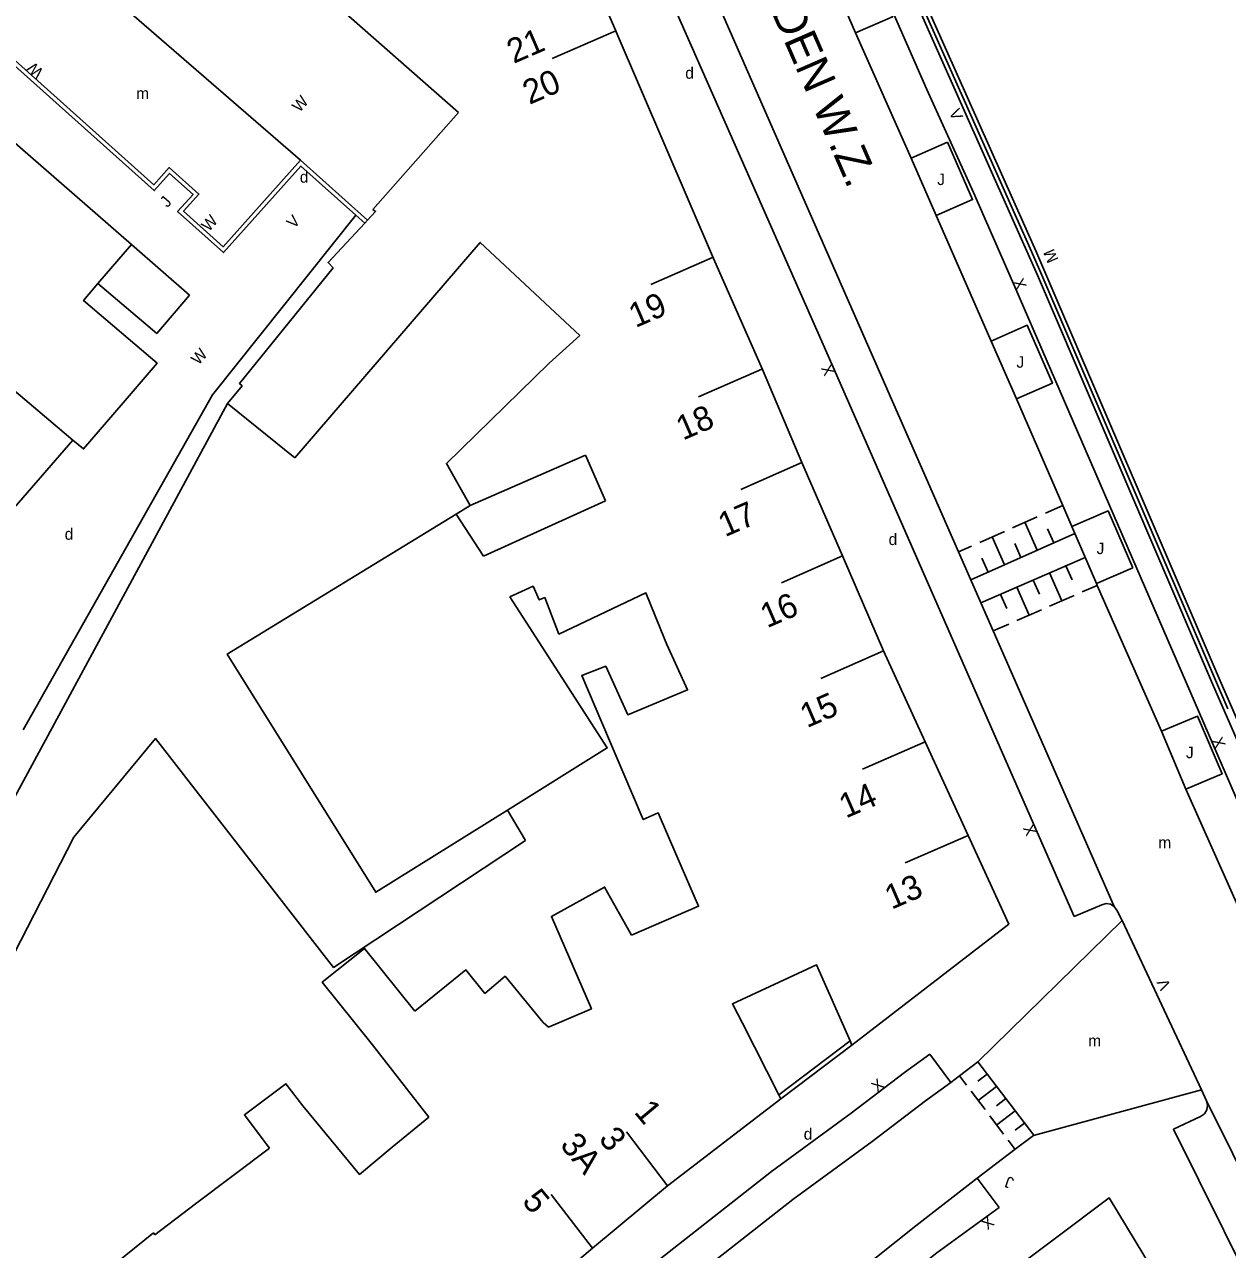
# Model space of a CAD drawing. Extents: x 134999 to 136502, y 457398 to 459002.
# Drawn here: x 135799.2 to 135851.3, y 457512.2 to 457565.2 of the extents above; entities that cross this region are included whole.
import ezdxf

# ---------------------------------------------------------------- set-up
doc = ezdxf.new("R2010")
doc.units = 0
for name, color, linetype in [('RI_DGTB_15', 7, 'Continuous'), ('RI_DGTB_2', 7, 'Continuous'), ('RI_DGTB_29', 7, 'Continuous'), ('RI_DGTB_30', 7, 'Continuous'), ('RI_DGTB_31', 7, 'Continuous'), ('RI_DGTB_35', 7, 'Continuous'), ('RI_DGTB_36', 7, 'Continuous'), ('RI_DGTB_37', 7, 'Continuous'), ('RI_DGTB_4', 7, 'Continuous'), ('RI_DGTB_43', 7, 'Continuous'), ('RI_DGTB_48', 7, 'Continuous'), ('RI_DGTB_5', 7, 'Continuous'), ('RI_DGTB_53', 7, 'Continuous'), ('RI_DGTB_54', 7, 'Continuous'), ('RI_DGTB_6', 7, 'Continuous')]:
    doc.layers.add(name, color=color, linetype=linetype)

msp = doc.modelspace()

# ---------------------------------------------------------------- linework, layer by layer
at = {"layer": 'RI_DGTB_15'}
for p, q in [((135824.803, 457564.892), (135822.055, 457563.691)), ((135826.315, 457553.921), (135828.981, 457555.096)), ((135828.384, 457549.063), (135831.113, 457550.265)), ((135830.206, 457545.068), (135832.841, 457546.229)), ((135831.962, 457541.023), (135834.613, 457542.191)), ((135833.666, 457536.884), (135836.383, 457538.08)), ((135835.472, 457532.965), (135838.176, 457534.157)), ((135837.322, 457528.914), (135840.033, 457530.108)), ((135827.047, 457514.962), (135825.262, 457517.285)), ((135823.798, 457512.254), (135822.013, 457514.577))]:
    msp.add_line(p, q, dxfattribs=at)
at = {"layer": 'RI_DGTB_2'}
for p, q in [((135818.002, 457561.354), (135804.925, 457572.871)), ((135824.803, 457564.892), (135824.824, 457564.844))]:
    msp.add_line(p, q, dxfattribs=at)
msp.add_lwpolyline([(135824.803, 457564.892), (135820.25, 457575.305), (135819.517, 457574.985), (135818.517, 457577.282), (135819.251, 457577.601), (135815.945, 457585.195)], dxfattribs=at)
at = {"layer": 'RI_DGTB_31'}
for p, q in [((135841.959, 457543.406), (135843.024, 457543.88)), ((135843.38, 457544.038), (135844.126, 457544.37)), ((135843.028, 457542.437), (135842.491, 457543.643)), ((135843.739, 457542.753), (135843.471, 457543.356)), ((135840.153, 457541.158), (135844.651, 457543.159)), ((135840.539, 457542.775), (135841.604, 457543.248)), ((135841.608, 457541.805), (135841.072, 457543.012)), ((135839.622, 457542.367), (135840.183, 457542.616)), ((135842.318, 457542.121), (135842.05, 457542.724)), ((135845.098, 457542.127), (135840.592, 457540.156)), ((135840.898, 457541.49), (135840.63, 457542.093)), ((135844.266, 457541.763), (135844.53, 457541.158)), ((135843.559, 457541.454), (135844.088, 457540.245)), ((135842.146, 457540.835), (135842.675, 457539.626)), ((135842.852, 457541.144), (135843.117, 457540.54)), ((135845.622, 457540.916), (135844.972, 457540.631)), ((135841.439, 457540.526), (135841.704, 457539.921)), ((135844.618, 457540.476), (135843.558, 457540.012)), ((135843.205, 457539.858), (135842.145, 457539.394)), ((135841.792, 457539.239), (135841.123, 457538.947)), ((135840.458, 457520.31), (135842.872, 457517.139)), ((135839.662, 457519.704), (135839.964, 457519.307)), ((135840.86, 457519.781), (135840.462, 457519.478)), ((135840.165, 457519.043), (135840.768, 457518.251)), ((135841.262, 457519.253), (135840.467, 457518.647)), ((135841.665, 457518.724), (135841.267, 457518.421)), ((135840.97, 457517.986), (135841.573, 457517.194)), ((135842.067, 457518.196), (135841.271, 457517.59)), ((135842.469, 457517.667), (135842.071, 457517.364)), ((135841.774, 457516.929), (135842.076, 457516.533))]:
    msp.add_line(p, q, dxfattribs=at)
at = {"layer": 'RI_DGTB_4'}
for p, q in [((135829.033, 457555.055), (135824.824, 457564.844)), ((135803.862, 457555.661), (135796.031, 457562.477)), ((135814.078, 457556.708), (135813.955, 457556.577)), ((135831.141, 457550.256), (135829.033, 457555.055)), ((135832.841, 457546.229), (135831.141, 457550.256)), ((135808.016, 457548.783), (135810.93, 457546.43)), ((135834.613, 457542.191), (135832.841, 457546.229)), ((135836.383, 457538.08), (135834.613, 457542.191)), ((135838.176, 457534.157), (135836.383, 457538.08)), ((135840.033, 457530.108), (135838.176, 457534.157)), ((135831.947, 457518.715), (135827.047, 457514.962)), ((135823.798, 457512.254), (135827.047, 457514.962)), ((135820.435, 457509.45), (135823.798, 457512.254))]:
    msp.add_line(p, q, dxfattribs=at)
for points in [[(135814.078, 457556.708), (135814.422, 457557.078), (135814.304, 457557.172), (135818.002, 457561.354)], [(135813.955, 457556.577), (135812.367, 457554.873), (135812.583, 457554.651), (135808.531, 457549.646), (135808.646, 457549.539), (135808.016, 457548.783)], [(135835.015, 457521.03), (135841.793, 457526.269), (135840.033, 457530.108)], [(135836.618, 457507.284), (135846.131, 457514.44), (135849.459, 457508.932)]]:
    msp.add_lwpolyline(points, dxfattribs=at)
at = {"layer": 'RI_DGTB_48'}
for p, q in [((135793.439, 457521.833), (135808.016, 457548.783)), ((135820.901, 457529.881), (135820.119, 457531.195))]:
    msp.add_line(p, q, dxfattribs=at)
msp.add_lwpolyline([(135820.901, 457529.881), (135812.602, 457524.402), (135804.901, 457534.291), (135801.371, 457530.031), (135798.241, 457523.901), (135795.321, 457518.431)], dxfattribs=at)
at = {"layer": 'RI_DGTB_5'}
for p, q in [((135802.417, 457553.961), (135803.862, 457555.661)), ((135823.489, 457546.547), (135818.514, 457544.371)), ((135824.354, 457544.567), (135819.081, 457542.18)), ((135831.855, 457518.896), (135830.279, 457521.986)), ((135834.932, 457521.219), (135835.015, 457521.03)), ((135831.947, 457518.715), (135831.855, 457518.896)), ((135804.875, 457512.844), (135806.639, 457514.173))]:
    msp.add_line(p, q, dxfattribs=at)
for points in [[(135810.93, 457546.43), (135818.946, 457555.743), (135823.25, 457551.719)], [(135803.504, 457548.806), (135804.973, 457550.517), (135801.794, 457553.229), (135802.417, 457553.961)], [(135823.25, 457551.719), (135821.92, 457550.52), (135817.481, 457546.191), (135818.514, 457544.371)], [(135801.339, 457547.199), (135798.597, 457549.514), (135796.785, 457547.408)], [(135803.504, 457548.806), (135801.794, 457546.815), (135801.339, 457547.199)], [(135824.354, 457544.567), (135823.489, 457546.547)], [(135820.219, 457540.419), (135821.233, 457540.878), (135821.499, 457540.288), (135821.731, 457540.393)], [(135821.731, 457540.393), (135822.346, 457538.813), (135826.111, 457540.591), (135826.918, 457538.606)], [(135825.112, 457532.851), (135823.331, 457537.025), (135824.37, 457537.419), (135825.32, 457535.325), (135827.907, 457536.399), (135827.016, 457538.364), (135826.918, 457538.606)], [(135825.112, 457532.851), (135825.991, 457530.791), (135826.633, 457531.088), (135827.447, 457529.208)], [(135825.488, 457525.786), (135828.385, 457527.042), (135827.447, 457529.208)], [(135821.891, 457521.821), (135823.752, 457522.615), (135822.021, 457526.603), (135824.321, 457527.871), (135825.488, 457525.786)], [(135816.111, 457522.514), (135813.947, 457525.22), (135812.117, 457523.757), (135814.281, 457521.051)], [(135816.111, 457522.514), (135818.328, 457524.287), (135819.138, 457523.277)], [(135834.932, 457521.219), (135833.487, 457524.51), (135829.85, 457522.827), (135830.279, 457521.986)], [(135819.138, 457523.277), (135820.016, 457524.02), (135821.671, 457522.021)], [(135821.671, 457522.021), (135821.891, 457521.821)], [(135815.141, 457516.62), (135816.722, 457517.928), (135814.281, 457521.051)], [(135811.27, 457518.41), (135810.546, 457519.372), (135808.749, 457518.02), (135809.473, 457517.058)], [(135815.141, 457516.62), (135813.721, 457515.446), (135811.27, 457518.41)], [(135809.473, 457517.058), (135809.835, 457516.578)], [(135809.835, 457516.578), (135806.639, 457514.173)], [(135804.875, 457512.844), (135804.817, 457512.921), (135803.254, 457511.655)]]:
    msp.add_lwpolyline(points, dxfattribs=at)
at = {"layer": 'RI_DGTB_53'}
for p, q in [((135832.258, 457576.024), (135838.258, 457562.36)), ((135799.321, 457569.571), (135811.178, 457559.3)), ((135827.36, 457565.86), (135834.2, 457550.35)), ((135835.167, 457564.803), (135837.573, 457559.382)), ((135814.078, 457556.708), (135811.178, 457559.3)), ((135813.955, 457556.577), (135813.561, 457556.929)), ((135838.661, 457556.907), (135841.034, 457551.48)), ((135803.862, 457555.661), (135806.383, 457553.467)), ((135804.966, 457551.8), (135802.417, 457553.961)), ((135834.2, 457550.35), (135844.62, 457526.6)), ((135817.906, 457543.999), (135818.514, 457544.371)), ((135849.447, 457532.102), (135854.352, 457521.088)), ((135844.62, 457526.6), (135845.82, 457527.1)), ((135845.82, 457527.1), (135846, 457527.157)), ((135846, 457527.157), (135846.187, 457527.134)), ((135846.187, 457527.134), (135846.348, 457527.037)), ((135846.7, 457526.43), (135850.12, 457519.1)), ((135838.376, 457520.649), (135839.287, 457519.425)), ((135850.344, 457518.632), (135850.12, 457519.1)), ((135840.422, 457515.284), (135841.375, 457514.023))]:
    msp.add_line(p, q, dxfattribs=at)
for points in [[(135821.508, 457583.656), (135839.622, 457542.367)], [(135835.167, 457564.803), (135836.762, 457565.49), (135835.671, 457568.022), (135834.077, 457567.335)], [(135834.077, 457567.335), (135835.167, 457564.803)], [(135813.561, 457556.929), (135811.192, 457559.046), (135807.846, 457555.304), (135805.864, 457557.076), (135806.53, 457557.821), (135805.516, 457558.728), (135804.85, 457557.982), (135795.934, 457565.957), (135796.272, 457566.345)], [(135811.178, 457559.3), (135807.832, 457555.558), (135806.118, 457557.09), (135806.784, 457557.835), (135805.502, 457558.982), (135804.836, 457558.236), (135796.186, 457565.973), (135796.598, 457566.445)], [(135838.258, 457562.36), (135840.276, 457557.905), (135842.05, 457553.82), (135853.734, 457526.868), (135855.302, 457523.379), (135856.942, 457519.923), (135858.654, 457516.502), (135860.437, 457513.117), (135861.2, 457511.72), (135861.62, 457510.9), (135864.669, 457505.435), (135867.787, 457500.01), (135870.66, 457495.15), (135872.99, 457491.34), (135875.123, 457487.959), (135877.324, 457484.62), (135879.59, 457481.327), (135881.922, 457478.079), (135882.46, 457477.35), (135882.676, 457477.097)], [(135837.573, 457559.382), (135839.141, 457560.071)], [(135839.141, 457560.071), (135840.229, 457557.597), (135838.661, 457556.907)], [(135838.661, 457556.907), (135837.573, 457559.382)], [(135842.125, 457548.978), (135843.682, 457549.657), (135842.591, 457552.159), (135841.034, 457551.48)], [(135841.034, 457551.48), (135842.125, 457548.978)], [(135844.126, 457544.37), (135842.125, 457548.978)], [(135844.523, 457543.455), (135844.126, 457544.37)], [(135847.154, 457541.671), (135846.089, 457544.133), (135844.523, 457543.455)], [(135844.523, 457543.455), (135845.588, 457540.993)], [(135839.622, 457542.367), (135841.123, 457538.947)], [(135845.588, 457540.993), (135847.154, 457541.671)], [(135845.588, 457540.993), (135845.622, 457540.916)], [(135845.622, 457540.916), (135848.393, 457534.608)], [(135841.123, 457538.947), (135846.348, 457527.037)], [(135849.447, 457532.102), (135851.013, 457532.761), (135849.959, 457535.267), (135848.393, 457534.608)], [(135848.393, 457534.608), (135849.447, 457532.102)], [(135846.348, 457527.037), (135846.455, 457526.882), (135846.46, 457526.87), (135846.7, 457526.43)], [(135839.66, 457519.707), (135840.458, 457520.31)], [(135839.287, 457519.425), (135839.66, 457519.707)], [(135809.07, 457494.721), (135821.84, 457505.921), (135824.98, 457508.494), (135832.464, 457514.362), (135835.89, 457516.872), (135838.193, 457518.634), (135839.287, 457519.425)], [(135877.72, 457471.92), (135877.586, 457472.07), (135877.404, 457472.157), (135877.203, 457472.167), (135877.014, 457472.099), (135875.92, 457471.39), (135875.12, 457472.7), (135863.65, 457491.14), (135861.29, 457494.83), (135858.998, 457498.563), (135856.775, 457502.336), (135854.621, 457506.15), (135853.28, 457508.61), (135848.92, 457517.4), (135850.09, 457517.95), (135850.254, 457518.067), (135850.36, 457518.238), (135850.391, 457518.437), (135850.344, 457518.632)], [(135869.928, 457484.531), (135865.21, 457492.115), (135862.85, 457495.805), (135860.558, 457499.538), (135858.335, 457503.311), (135856.181, 457507.125), (135854.84, 457509.585), (135850.344, 457518.632)], [(135842.869, 457517.137), (135842.074, 457516.535)], [(135842.074, 457516.535), (135840.422, 457515.284)], [(135811.603, 457491.6), (135820.789, 457499.346), (135826.504, 457504.095), (135834.37, 457510.517), (135837.782, 457513.228), (135840.422, 457515.284)]]:
    msp.add_lwpolyline(points, dxfattribs=at)
at = {"layer": 'RI_DGTB_54'}
for p, q in [((135842.783, 457555.357), (135835.373, 457571.991)), ((135843.23, 457554.333), (135842.783, 457555.357)), ((135804.966, 457551.8), (135806.383, 457553.467)), ((135797.394, 457542.669), (135801.339, 457547.199)), ((135851.268, 457535.574), (135850.73, 457536.815)), ((135840.458, 457520.31), (135846.7, 457526.43)), ((135831.855, 457518.896), (135834.932, 457521.219)), ((135831.947, 457518.715), (135835.015, 457521.03)), ((135842.869, 457517.137), (135850.12, 457519.1))]:
    msp.add_line(p, q, dxfattribs=at)
for points in [[(135826.999, 457590.633), (135835.213, 457571.92), (135843.042, 457554.328), (135850.608, 457536.656), (135855.022, 457526.542)], [(135827.3, 457590.794), (135835.131, 457572.974), (135842.967, 457555.373), (135850.93, 457536.794), (135855.553, 457526.197)], [(135799.183, 457534.677), (135807.366, 457549.158), (135813.561, 457556.929)], [(135850.73, 457536.815), (135843.23, 457554.333)], [(135807.792, 457496.294), (135820.87, 457507.1), (135824.025, 457509.685), (135831.542, 457515.578), (135834.975, 457518.093), (135837.282, 457519.858), (135838.376, 457520.649)], [(135812.534, 457490.453), (135821.737, 457498.213), (135827.443, 457502.955), (135835.297, 457509.367), (135838.677, 457512.053), (135841.375, 457514.023)]]:
    msp.add_lwpolyline(points, dxfattribs=at)
at = {"layer": 'RI_DGTB_6'}
for points in [[(135820.119, 457531.195), (135814.428, 457527.647), (135808.01, 457537.944), (135817.906, 457543.999)], [(135817.906, 457543.999), (135819.081, 457542.18)], [(135820.219, 457540.419), (135824.439, 457533.889), (135820.119, 457531.195)]]:
    msp.add_lwpolyline(points, dxfattribs=at)

# ---------------------------------------------------------------- texts
at = {"layer": 'RI_DGTB_29'}
for p in [(135827.81, 457562.82), (135836.6, 457542.66)]:
    msp.add_text('d', height=0.5, rotation=359.9996, dxfattribs=at).set_placement(p)
for p in [(135811.145, 457558.326), (135800.981, 457542.888), (135832.93, 457516.95)]:
    msp.add_text('d', height=0.5, dxfattribs=at).set_placement(p)
at = {"layer": 'RI_DGTB_30'}
for s, height, rotation, p in [('W', 0.5, 137.5493, (135800.104, 457563.151)), ('W', 0.499, 47.6476, (135811.128, 457561.336)), ('V', 0.5, 293.5741, (135839.197, 457561.385)), ('W', 0.499, 47.6476, (135807.209, 457556.183)), ('V', 0.499, 47.6476, (135810.896, 457556.311)), ('X', 0.5, 293.8419, (135841.949, 457554.049)), ('W', 0.499, 47.6476, (135806.761, 457550.412)), ('X', 0.5, 113.7462, (135834.301, 457550.121)), ('X', 0.5, 293.4512, (135850.551, 457534.219)), ('X', 0.5, 113.67, (135843.03, 457530.231)), ('V', 0.5, 115.3866, (135848.818, 457523.566)), ('X', 0.499, 39.0086, (135836.113, 457518.963)), ('X', 0.499, 219.0086, (135840.902, 457513.689))]:
    msp.add_text(s, height=height, rotation=rotation, dxfattribs=at).set_placement(p)
at = {"layer": 'RI_DGTB_31'}
for p in [(135838.701, 457558.223), (135842.125, 457550.324), (135845.591, 457542.267), (135849.455, 457533.442)]:
    msp.add_text('J', height=0.5, dxfattribs=at).set_placement(p)
for s, height, rotation, p in [('J', 0.499, 48.8553, (135805.422, 457557.222)), ('M', 0.5, 113.6334, (135843.951, 457555)), ('J', 0.5, 161.4892, (135842.052, 457515.283))]:
    msp.add_text(s, height=height, rotation=rotation, dxfattribs=at).set_placement(p)
at = {"layer": 'RI_DGTB_35'}
for s, rotation, p in [('13', 23.4251, (135836.726, 457526.887)), ('1', 309.8188, (135825.563, 457518.134))]:
    msp.add_text(s, height=1.054, rotation=rotation, dxfattribs=at).set_placement(p)
at = {"layer": 'RI_DGTB_36'}
for s, rotation, p in [('21', 23.4289, (135820.387, 457563.459)), ('20', 23.4293, (135821.073, 457561.686)), ('19', 23.4289, (135825.657, 457552.038)), ('18', 23.4284, (135827.706, 457547.171)), ('17', 23.4276, (135829.526, 457542.993)), ('16', 23.4272, (135831.344, 457539.056)), ('15', 23.4265, (135833.065, 457534.738)), ('14', 23.4259, (135834.75, 457530.832)), ('3', 309.8108, (135824.027, 457516.963)), ('3A', 309.8108, (135822.355, 457516.707)), ('5', 309.8188, (135820.716, 457514.27))]:
    msp.add_text(s, height=1.054, rotation=rotation, dxfattribs=at).set_placement(p)
at = {"layer": 'RI_DGTB_37'}
msp.add_text('HOGELANDEN W.Z.', height=1.39998, rotation=293.5065, dxfattribs=at).set_placement((135827.856, 457574.14))
at = {"layer": 'RI_DGTB_43'}
msp.add_text('m', height=0.5, dxfattribs=at).set_placement((135804.072, 457561.938))
for p in [(135848.26, 457529.55), (135845.23, 457520.98)]:
    msp.add_text('m', height=0.5, rotation=359.9996, dxfattribs=at).set_placement(p)

doc.saveas('drawing.dxf')
